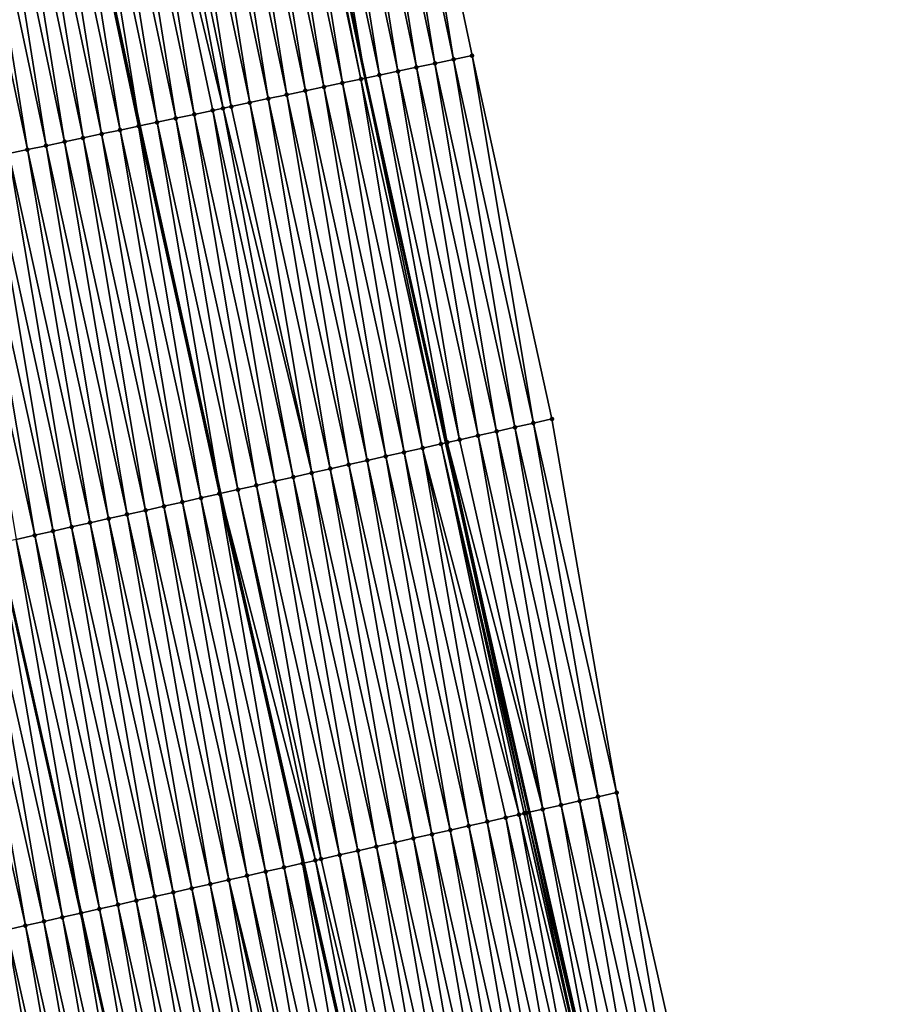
# Model space of a CAD drawing. Header units: feet. Extents: x 2010743 to 2022806, y 818705 to 837694.
# Tile 259 of 531: x 2011632 to 2011677, y 827039 to 827091. Entities that reach past the tile are written whole.
import ezdxf

# ---------------------------------------------------------------- set-up
doc = ezdxf.new("R2010")
doc.units = ezdxf.units.FT
doc.header["$MEASUREMENT"] = 0
for name, color, linetype, lineweight in [('EP_Travel Lane', 172, 'Continuous', 53), ('Road Shots', 141, 'Continuous', 100), ('STRIPING', 60, 'Continuous', 53)]:
    doc.layers.add(name, color=color, linetype=linetype, lineweight=lineweight)
doc.layers.add('I-77-MM17-21_NB-Surface-Border', color=7, linetype='Continuous')
doc.layers.add('I-77-MM17-21_NB-Surface-TIN', color=7, linetype='Continuous')

msp = doc.modelspace()

# ---------------------------------------------------------------- linework, layer by layer
at = {"layer": 'EP_Travel Lane'}
msp.add_polyline3d([(2011629.944, 827185.01, 307.612), (2011633.739, 827165.374, 307.692), (2011637.659, 827146.158, 307.79), (2011641.804, 827126.592, 307.878), (2011645.949, 827107.027, 307.952), (2011650.094, 827087.461, 308.005), (2011654.343, 827068.205, 308.069), (2011658.755, 827048.698, 308.168), (2011663.166, 827029.191, 308.301), (2011667.577, 827009.684, 308.413), (2011672.066, 826990.504, 308.543), (2011676.72, 826971.054, 308.692), (2011681.374, 826951.603, 308.812), (2011686.028, 826932.153, 308.937), (2011690.766, 826913.032, 309.066), (2011695.683, 826893.646, 309.207), (2011700.601, 826874.26, 309.296), (2011705.518, 826854.875, 309.43), (2011710.613, 826835.869, 309.57), (2011715.809, 826816.556, 309.724), (2011721.005, 826797.243, 309.898), (2011726.201, 826777.931, 310.083), (2011731.536, 826758.927, 310.227), (2011736.96, 826739.678, 310.427)], dxfattribs=at)
at = {"layer": 'I-77-MM17-21_NB-Surface-Border', "color": 3, "linetype": 'Continuous', "lineweight": -3}
msp.add_polyline3d([(2011634.606, 827185.912, 307.44), (2011638.408, 827166.277, 307.495), (2011643.299, 827147.352, 307.569), (2011647.443, 827127.786, 307.65), (2011651.587, 827108.22, 307.729), (2011655.731, 827088.654, 307.831), (2011659.95, 827069.466, 307.927), (2011663.365, 827049.735, 308.039), (2011667.756, 827030.223, 308.135), (2011670.196, 827010.273, 308.303), (2011675.644, 826991.36, 308.422), (2011680.299, 826971.91, 308.562), (2011685.927, 826952.692, 308.625), (2011690.582, 826933.242, 308.735), (2011695.31, 826914.183, 308.854), (2011701.196, 826895.043, 308.969), (2011706.113, 826875.657, 309.056), (2011711.03, 826856.271, 309.201), (2011716.1, 826837.343, 309.366), (2011720.33, 826817.771, 309.541), (2011725.526, 826798.459, 309.729), (2011730.722, 826779.146, 309.93), (2011735.081, 826759.925, 310.12), (2011740.505, 826740.675, 310.332)], dxfattribs=at)
at = {"layer": 'I-77-MM17-21_NB-Surface-TIN', "color": 128, "linetype": 'Continuous', "lineweight": -3}
for points in [[(2011653.774, 827088.24, 307.906), (2011650.609, 827108.013, 307.774), (2011649.63, 827107.806, 307.819)], [(2011654.753, 827088.447, 307.87), (2011651.587, 827108.22, 307.729), (2011650.609, 827108.013, 307.774)], [(2011653.774, 827088.24, 307.906), (2011654.753, 827088.447, 307.87), (2011650.609, 827108.013, 307.774)], [(2011654.753, 827088.447, 307.87), (2011655.731, 827088.654, 307.831), (2011651.587, 827108.22, 307.729)], [(2011650.839, 827087.619, 307.988), (2011647.674, 827107.392, 307.902), (2011646.695, 827107.185, 307.929)], [(2011651.818, 827087.826, 307.973), (2011648.652, 827107.599, 307.862), (2011647.674, 827107.392, 307.902)], [(2011650.839, 827087.619, 307.988), (2011651.818, 827087.826, 307.973), (2011647.674, 827107.392, 307.902)], [(2011652.796, 827088.033, 307.943), (2011649.63, 827107.806, 307.819), (2011648.652, 827107.599, 307.862)], [(2011651.818, 827087.826, 307.973), (2011652.796, 827088.033, 307.943), (2011648.652, 827107.599, 307.862)], [(2011652.796, 827088.033, 307.943), (2011653.774, 827088.24, 307.906), (2011649.63, 827107.806, 307.819)], [(2011648.883, 827087.205, 308.049), (2011645.717, 827106.978, 307.959), (2011644.739, 827106.771, 307.991)], [(2011649.861, 827087.412, 308.01), (2011645.949, 827107.027, 307.952), (2011645.717, 827106.978, 307.959)], [(2011648.883, 827087.205, 308.049), (2011649.861, 827087.412, 308.01), (2011645.717, 827106.978, 307.959)], [(2011646.695, 827107.185, 307.929), (2011645.949, 827107.027, 307.952), (2011650.094, 827087.461, 308.005)], [(2011649.861, 827087.412, 308.01), (2011650.094, 827087.461, 308.005), (2011645.949, 827107.027, 307.952)], [(2011650.839, 827087.619, 307.988), (2011646.695, 827107.185, 307.929), (2011650.094, 827087.461, 308.005)], [(2011645.948, 827086.584, 308.16), (2011642.782, 827106.356, 308.062), (2011641.804, 827106.149, 308.099)], [(2011646.926, 827086.791, 308.125), (2011643.76, 827106.564, 308.024), (2011642.782, 827106.356, 308.062)], [(2011645.948, 827086.584, 308.16), (2011646.926, 827086.791, 308.125), (2011642.782, 827106.356, 308.062)], [(2011647.904, 827086.998, 308.086), (2011644.739, 827106.771, 307.991), (2011643.76, 827106.564, 308.024)], [(2011646.926, 827086.791, 308.125), (2011647.904, 827086.998, 308.086), (2011643.76, 827106.564, 308.024)], [(2011647.904, 827086.998, 308.086), (2011648.883, 827087.205, 308.049), (2011644.739, 827106.771, 307.991)], [(2011643.991, 827086.169, 308.239), (2011640.825, 827105.942, 308.132), (2011639.847, 827105.735, 308.168)], [(2011644.969, 827086.377, 308.2), (2011641.804, 827106.149, 308.099), (2011640.825, 827105.942, 308.132)], [(2011643.991, 827086.169, 308.239), (2011644.969, 827086.377, 308.2), (2011640.825, 827105.942, 308.132)], [(2011644.969, 827086.377, 308.2), (2011645.948, 827086.584, 308.16), (2011641.804, 827106.149, 308.099)], [(2011641.056, 827085.548, 308.351), (2011637.89, 827105.321, 308.245), (2011636.912, 827105.114, 308.282)], [(2011642.58, 827085.871, 308.288), (2011638.869, 827105.528, 308.205), (2011637.89, 827105.321, 308.245)], [(2011641.056, 827085.548, 308.351), (2011642.035, 827085.755, 308.311), (2011637.89, 827105.321, 308.245)], [(2011642.035, 827085.755, 308.311), (2011642.58, 827085.871, 308.288), (2011637.89, 827105.321, 308.245)], [(2011643.013, 827085.962, 308.271), (2011639.847, 827105.735, 308.168), (2011638.869, 827105.528, 308.205)], [(2011642.58, 827085.871, 308.288), (2011643.013, 827085.962, 308.271), (2011638.869, 827105.528, 308.205)], [(2011643.013, 827085.962, 308.271), (2011643.991, 827086.169, 308.239), (2011639.847, 827105.735, 308.168)], [(2011639.099, 827085.134, 308.447), (2011635.934, 827104.907, 308.319), (2011634.955, 827104.7, 308.376)], [(2011640.078, 827085.341, 308.393), (2011636.912, 827105.114, 308.282), (2011635.934, 827104.907, 308.319)], [(2011639.099, 827085.134, 308.447), (2011640.078, 827085.341, 308.393), (2011635.934, 827104.907, 308.319)], [(2011640.078, 827085.341, 308.393), (2011641.056, 827085.548, 308.351), (2011636.912, 827105.114, 308.282)], [(2011636.164, 827084.513, 308.56), (2011632.999, 827104.286, 308.452), (2011632.02, 827104.079, 308.486)], [(2011637.143, 827084.72, 308.521), (2011633.977, 827104.493, 308.405), (2011632.999, 827104.286, 308.452)], [(2011636.164, 827084.513, 308.56), (2011637.143, 827084.72, 308.521), (2011632.999, 827104.286, 308.452)], [(2011638.121, 827084.927, 308.473), (2011634.02, 827104.502, 308.404), (2011633.977, 827104.493, 308.405)], [(2011637.143, 827084.72, 308.521), (2011638.121, 827084.927, 308.473), (2011633.977, 827104.493, 308.405)], [(2011634.955, 827104.7, 308.376), (2011634.02, 827104.502, 308.404), (2011638.164, 827084.936, 308.472)], [(2011638.121, 827084.927, 308.473), (2011638.164, 827084.936, 308.472), (2011634.02, 827104.502, 308.404)], [(2011639.099, 827085.134, 308.447), (2011634.955, 827104.7, 308.376), (2011638.164, 827084.936, 308.472)], [(2011634.208, 827084.099, 308.636), (2011631.042, 827103.872, 308.52), (2011630.064, 827103.665, 308.558)], [(2011635.186, 827084.306, 308.598), (2011632.02, 827104.079, 308.486), (2011631.042, 827103.872, 308.52)], [(2011634.208, 827084.099, 308.636), (2011635.186, 827084.306, 308.598), (2011631.042, 827103.872, 308.52)], [(2011635.186, 827084.306, 308.598), (2011636.164, 827084.513, 308.56), (2011632.02, 827104.079, 308.486)], [(2011632.251, 827083.685, 308.722), (2011629.085, 827103.458, 308.597), (2011628.107, 827103.251, 308.641)], [(2011631.273, 827083.478, 308.755), (2011632.251, 827083.685, 308.722), (2011628.107, 827103.251, 308.641)], [(2011633.229, 827083.892, 308.677), (2011630.064, 827103.665, 308.558), (2011629.085, 827103.458, 308.597)], [(2011632.251, 827083.685, 308.722), (2011633.229, 827083.892, 308.677), (2011629.085, 827103.458, 308.597)], [(2011633.229, 827083.892, 308.677), (2011634.208, 827084.099, 308.636), (2011630.064, 827103.665, 308.558)], [(2011658.974, 827069.247, 307.957), (2011655.731, 827088.654, 307.831), (2011654.753, 827088.447, 307.87)], [(2011658.974, 827069.247, 307.957), (2011659.95, 827069.466, 307.927), (2011655.731, 827088.654, 307.831)], [(2011657.023, 827068.808, 308.025), (2011653.774, 827088.24, 307.906), (2011652.796, 827088.033, 307.943)], [(2011657.998, 827069.028, 307.992), (2011654.753, 827088.447, 307.87), (2011653.774, 827088.24, 307.906)], [(2011657.023, 827068.808, 308.025), (2011657.998, 827069.028, 307.992), (2011653.774, 827088.24, 307.906)], [(2011657.998, 827069.028, 307.992), (2011658.974, 827069.247, 307.957), (2011654.753, 827088.447, 307.87)], [(2011654.419, 827068.222, 308.065), (2011650.839, 827087.619, 307.988), (2011650.094, 827087.461, 308.005)], [(2011655.071, 827068.369, 308.057), (2011651.818, 827087.826, 307.973), (2011650.839, 827087.619, 307.988)], [(2011654.419, 827068.222, 308.065), (2011655.071, 827068.369, 308.057), (2011650.839, 827087.619, 307.988)], [(2011656.047, 827068.589, 308.045), (2011652.796, 827088.033, 307.943), (2011651.818, 827087.826, 307.973)], [(2011655.071, 827068.369, 308.057), (2011656.047, 827068.589, 308.045), (2011651.818, 827087.826, 307.973)], [(2011656.047, 827068.589, 308.045), (2011657.023, 827068.808, 308.025), (2011652.796, 827088.033, 307.943)], [(2011652.145, 827067.711, 308.16), (2011648.883, 827087.205, 308.049), (2011647.904, 827086.998, 308.086)], [(2011653.12, 827067.93, 308.126), (2011649.861, 827087.412, 308.01), (2011648.883, 827087.205, 308.049)], [(2011652.145, 827067.711, 308.16), (2011653.12, 827067.93, 308.126), (2011648.883, 827087.205, 308.049)], [(2011654.096, 827068.15, 308.08), (2011650.094, 827087.461, 308.005), (2011649.861, 827087.412, 308.01)], [(2011653.12, 827067.93, 308.126), (2011654.096, 827068.15, 308.08), (2011649.861, 827087.412, 308.01)], [(2011654.419, 827068.222, 308.065), (2011650.094, 827087.461, 308.005), (2011654.343, 827068.205, 308.069)], [(2011654.096, 827068.15, 308.08), (2011654.343, 827068.205, 308.069), (2011650.094, 827087.461, 308.005)], [(2011649.218, 827067.053, 308.277), (2011645.948, 827086.584, 308.16), (2011644.969, 827086.377, 308.2)], [(2011650.193, 827067.272, 308.241), (2011646.926, 827086.791, 308.125), (2011645.948, 827086.584, 308.16)], [(2011649.218, 827067.053, 308.277), (2011650.193, 827067.272, 308.241), (2011645.948, 827086.584, 308.16)], [(2011651.169, 827067.492, 308.204), (2011647.904, 827086.998, 308.086), (2011646.926, 827086.791, 308.125)], [(2011650.193, 827067.272, 308.241), (2011651.169, 827067.492, 308.204), (2011646.926, 827086.791, 308.125)], [(2011651.169, 827067.492, 308.204), (2011652.145, 827067.711, 308.16), (2011647.904, 827086.998, 308.086)], [(2011647.266, 827066.614, 308.349), (2011643.991, 827086.169, 308.239), (2011643.013, 827085.962, 308.271)], [(2011648.242, 827066.834, 308.315), (2011644.969, 827086.377, 308.2), (2011643.991, 827086.169, 308.239)], [(2011647.266, 827066.614, 308.349), (2011648.242, 827066.834, 308.315), (2011643.991, 827086.169, 308.239)], [(2011648.242, 827066.834, 308.315), (2011649.218, 827067.053, 308.277), (2011644.969, 827086.377, 308.2)], [(2011644.339, 827065.956, 308.475), (2011641.056, 827085.548, 308.351), (2011640.078, 827085.341, 308.393)], [(2011645.315, 827066.175, 308.435), (2011642.035, 827085.755, 308.311), (2011641.056, 827085.548, 308.351)], [(2011644.339, 827065.956, 308.475), (2011645.315, 827066.175, 308.435), (2011641.056, 827085.548, 308.351)], [(2011646.291, 827066.395, 308.39), (2011642.58, 827085.871, 308.288), (2011642.035, 827085.755, 308.311)], [(2011645.315, 827066.175, 308.435), (2011646.291, 827066.395, 308.39), (2011642.035, 827085.755, 308.311)], [(2011647.266, 827066.614, 308.349), (2011643.013, 827085.962, 308.271), (2011642.58, 827085.871, 308.288)], [(2011646.291, 827066.395, 308.39), (2011647.266, 827066.614, 308.349), (2011642.58, 827085.871, 308.288)], [(2011639.099, 827085.134, 308.447), (2011638.164, 827084.936, 308.472), (2011642.433, 827065.527, 308.557)], [(2011643.364, 827065.737, 308.53), (2011640.078, 827085.341, 308.393), (2011639.099, 827085.134, 308.447)], [(2011643.364, 827065.737, 308.53), (2011639.099, 827085.134, 308.447), (2011642.433, 827065.527, 308.557)], [(2011643.364, 827065.737, 308.53), (2011644.339, 827065.956, 308.475), (2011640.078, 827085.341, 308.393)], [(2011639.461, 827064.859, 308.681), (2011636.164, 827084.513, 308.56), (2011635.186, 827084.306, 308.598)], [(2011640.437, 827065.079, 308.644), (2011637.143, 827084.72, 308.521), (2011636.164, 827084.513, 308.56)], [(2011639.461, 827064.859, 308.681), (2011640.437, 827065.079, 308.644), (2011636.164, 827084.513, 308.56)], [(2011641.413, 827065.298, 308.608), (2011638.121, 827084.927, 308.473), (2011637.143, 827084.72, 308.521)], [(2011640.437, 827065.079, 308.644), (2011641.413, 827065.298, 308.608), (2011637.143, 827084.72, 308.521)], [(2011642.388, 827065.517, 308.558), (2011638.164, 827084.936, 308.472), (2011638.121, 827084.927, 308.473)], [(2011641.413, 827065.298, 308.608), (2011642.388, 827065.517, 308.558), (2011638.121, 827084.927, 308.473)], [(2011642.388, 827065.517, 308.558), (2011642.433, 827065.527, 308.557), (2011638.164, 827084.936, 308.472)], [(2011637.51, 827064.421, 308.762), (2011634.208, 827084.099, 308.636), (2011633.229, 827083.892, 308.677)], [(2011638.486, 827064.64, 308.721), (2011635.186, 827084.306, 308.598), (2011634.208, 827084.099, 308.636)], [(2011637.51, 827064.421, 308.762), (2011638.486, 827064.64, 308.721), (2011634.208, 827084.099, 308.636)], [(2011638.486, 827064.64, 308.721), (2011639.461, 827064.859, 308.681), (2011635.186, 827084.306, 308.598)], [(2011634.583, 827063.762, 308.88), (2011631.273, 827083.478, 308.755), (2011630.294, 827083.271, 308.797)], [(2011635.559, 827063.982, 308.841), (2011632.251, 827083.685, 308.722), (2011631.273, 827083.478, 308.755)], [(2011634.583, 827063.762, 308.88), (2011635.559, 827063.982, 308.841), (2011631.273, 827083.478, 308.755)], [(2011636.534, 827064.201, 308.802), (2011633.229, 827083.892, 308.677), (2011632.251, 827083.685, 308.722)], [(2011635.559, 827063.982, 308.841), (2011636.534, 827064.201, 308.802), (2011632.251, 827083.685, 308.722)], [(2011636.534, 827064.201, 308.802), (2011637.51, 827064.421, 308.762), (2011633.229, 827083.892, 308.677)], [(2011632.632, 827063.324, 308.968), (2011629.316, 827083.064, 308.839), (2011628.338, 827082.857, 308.885)], [(2011633.607, 827063.543, 308.922), (2011630.294, 827083.271, 308.797), (2011629.316, 827083.064, 308.839)], [(2011632.632, 827063.324, 308.968), (2011633.607, 827063.543, 308.922), (2011629.316, 827083.064, 308.839)], [(2011633.607, 827063.543, 308.922), (2011634.583, 827063.762, 308.88), (2011630.294, 827083.271, 308.797)], [(2011631.656, 827063.104, 309.017), (2011632.632, 827063.324, 308.968), (2011628.338, 827082.857, 308.885)], [(2011663.365, 827049.735, 308.039), (2011659.95, 827069.466, 307.927), (2011658.974, 827069.247, 307.957)], [(2011661.414, 827049.296, 308.105), (2011657.998, 827069.028, 307.992), (2011657.023, 827068.808, 308.025)], [(2011662.39, 827049.516, 308.072), (2011658.974, 827069.247, 307.957), (2011657.998, 827069.028, 307.992)], [(2011662.39, 827049.516, 308.072), (2011657.998, 827069.028, 307.992), (2011661.414, 827049.296, 308.105)], [(2011662.39, 827049.516, 308.072), (2011663.365, 827049.735, 308.039), (2011658.974, 827069.247, 307.957)], [(2011659.463, 827048.858, 308.152), (2011655.071, 827068.369, 308.057), (2011654.419, 827068.222, 308.065)], [(2011659.463, 827048.858, 308.152), (2011656.047, 827068.589, 308.045), (2011655.071, 827068.369, 308.057)], [(2011660.438, 827049.077, 308.137), (2011657.023, 827068.808, 308.025), (2011656.047, 827068.589, 308.045)], [(2011659.463, 827048.858, 308.152), (2011660.438, 827049.077, 308.137), (2011656.047, 827068.589, 308.045)], [(2011660.438, 827049.077, 308.137), (2011661.414, 827049.296, 308.105), (2011657.023, 827068.808, 308.025)], [(2011656.536, 827048.199, 308.27), (2011653.12, 827067.93, 308.126), (2011652.145, 827067.711, 308.16)], [(2011658.214, 827048.577, 308.192), (2011654.096, 827068.15, 308.08), (2011653.12, 827067.93, 308.126)], [(2011656.536, 827048.199, 308.27), (2011657.511, 827048.419, 308.23), (2011653.12, 827067.93, 308.126)], [(2011657.511, 827048.419, 308.23), (2011658.214, 827048.577, 308.192), (2011653.12, 827067.93, 308.126)], [(2011658.607, 827048.665, 308.172), (2011654.343, 827068.205, 308.069), (2011654.096, 827068.15, 308.08)], [(2011658.214, 827048.577, 308.192), (2011658.487, 827048.638, 308.177), (2011654.096, 827068.15, 308.08)], [(2011658.487, 827048.638, 308.177), (2011658.607, 827048.665, 308.172), (2011654.096, 827068.15, 308.08)], [(2011654.419, 827068.222, 308.065), (2011654.343, 827068.205, 308.069), (2011658.755, 827048.698, 308.168)], [(2011658.607, 827048.665, 308.172), (2011658.755, 827048.698, 308.168), (2011654.343, 827068.205, 308.069)], [(2011659.463, 827048.858, 308.152), (2011654.419, 827068.222, 308.065), (2011658.755, 827048.698, 308.168)], [(2011654.584, 827047.761, 308.346), (2011651.169, 827067.492, 308.204), (2011650.193, 827067.272, 308.241)], [(2011655.56, 827047.98, 308.309), (2011652.145, 827067.711, 308.16), (2011651.169, 827067.492, 308.204)], [(2011654.584, 827047.761, 308.346), (2011655.56, 827047.98, 308.309), (2011651.169, 827067.492, 308.204)], [(2011655.56, 827047.98, 308.309), (2011656.536, 827048.199, 308.27), (2011652.145, 827067.711, 308.16)], [(2011651.658, 827047.103, 308.455), (2011648.242, 827066.834, 308.315), (2011647.266, 827066.614, 308.349)], [(2011652.633, 827047.322, 308.42), (2011649.218, 827067.053, 308.277), (2011648.242, 827066.834, 308.315)], [(2011651.658, 827047.103, 308.455), (2011652.633, 827047.322, 308.42), (2011648.242, 827066.834, 308.315)], [(2011653.609, 827047.541, 308.384), (2011650.193, 827067.272, 308.241), (2011649.218, 827067.053, 308.277)], [(2011652.633, 827047.322, 308.42), (2011653.609, 827047.541, 308.384), (2011649.218, 827067.053, 308.277)], [(2011653.609, 827047.541, 308.384), (2011654.584, 827047.761, 308.346), (2011650.193, 827067.272, 308.241)], [(2011649.706, 827046.664, 308.535), (2011646.291, 827066.395, 308.39), (2011645.315, 827066.175, 308.435)], [(2011650.682, 827046.883, 308.494), (2011647.266, 827066.614, 308.349), (2011646.291, 827066.395, 308.39)], [(2011649.706, 827046.664, 308.535), (2011650.682, 827046.883, 308.494), (2011646.291, 827066.395, 308.39)], [(2011650.682, 827046.883, 308.494), (2011651.658, 827047.103, 308.455), (2011647.266, 827066.614, 308.349)], [(2011647.755, 827046.225, 308.629), (2011644.339, 827065.956, 308.475), (2011643.364, 827065.737, 308.53)], [(2011648.731, 827046.444, 308.58), (2011645.315, 827066.175, 308.435), (2011644.339, 827065.956, 308.475)], [(2011647.755, 827046.225, 308.629), (2011648.731, 827046.444, 308.58), (2011644.339, 827065.956, 308.475)], [(2011648.731, 827046.444, 308.58), (2011649.706, 827046.664, 308.535), (2011645.315, 827066.175, 308.435)], [(2011644.828, 827045.567, 308.741), (2011641.413, 827065.298, 308.608), (2011640.437, 827065.079, 308.644)], [(2011645.804, 827045.786, 308.702), (2011642.388, 827065.517, 308.558), (2011641.413, 827065.298, 308.608)], [(2011644.828, 827045.567, 308.741), (2011645.804, 827045.786, 308.702), (2011641.413, 827065.298, 308.608)], [(2011646.779, 827046.006, 308.651), (2011642.433, 827065.527, 308.557), (2011642.388, 827065.517, 308.558)], [(2011645.804, 827045.786, 308.702), (2011646.779, 827046.006, 308.651), (2011642.388, 827065.517, 308.558)], [(2011647.462, 827046.159, 308.636), (2011643.364, 827065.737, 308.53), (2011642.433, 827065.527, 308.557)], [(2011647.462, 827046.159, 308.636), (2011642.433, 827065.527, 308.557), (2011646.824, 827046.016, 308.65)], [(2011646.779, 827046.006, 308.651), (2011646.824, 827046.016, 308.65), (2011642.433, 827065.527, 308.557)], [(2011647.462, 827046.159, 308.636), (2011647.755, 827046.225, 308.629), (2011643.364, 827065.737, 308.53)], [(2011642.877, 827045.128, 308.817), (2011639.461, 827064.859, 308.681), (2011638.486, 827064.64, 308.721)], [(2011643.852, 827045.348, 308.777), (2011640.437, 827065.079, 308.644), (2011639.461, 827064.859, 308.681)], [(2011642.877, 827045.128, 308.817), (2011643.852, 827045.348, 308.777), (2011639.461, 827064.859, 308.681)], [(2011643.852, 827045.348, 308.777), (2011644.828, 827045.567, 308.741), (2011640.437, 827065.079, 308.644)], [(2011639.95, 827044.47, 308.935), (2011636.534, 827064.201, 308.802), (2011635.559, 827063.982, 308.841)], [(2011640.926, 827044.689, 308.897), (2011637.51, 827064.421, 308.762), (2011636.534, 827064.201, 308.802)], [(2011639.95, 827044.47, 308.935), (2011640.926, 827044.689, 308.897), (2011636.534, 827064.201, 308.802)], [(2011641.901, 827044.909, 308.855), (2011638.486, 827064.64, 308.721), (2011637.51, 827064.421, 308.762)], [(2011640.926, 827044.689, 308.897), (2011641.901, 827044.909, 308.855), (2011637.51, 827064.421, 308.762)], [(2011641.901, 827044.909, 308.855), (2011642.877, 827045.128, 308.817), (2011638.486, 827064.64, 308.721)], [(2011637.999, 827044.031, 309.015), (2011634.583, 827063.762, 308.88), (2011633.607, 827063.543, 308.922)], [(2011638.974, 827044.251, 308.972), (2011635.559, 827063.982, 308.841), (2011634.583, 827063.762, 308.88)], [(2011637.999, 827044.031, 309.015), (2011638.974, 827044.251, 308.972), (2011634.583, 827063.762, 308.88)], [(2011638.974, 827044.251, 308.972), (2011639.95, 827044.47, 308.935), (2011635.559, 827063.982, 308.841)], [(2011636.047, 827043.593, 309.107), (2011632.632, 827063.324, 308.968), (2011631.656, 827063.104, 309.017)], [(2011637.023, 827043.812, 309.06), (2011633.607, 827063.543, 308.922), (2011632.632, 827063.324, 308.968)], [(2011636.047, 827043.593, 309.107), (2011637.023, 827043.812, 309.06), (2011632.632, 827063.324, 308.968)], [(2011637.023, 827043.812, 309.06), (2011637.999, 827044.031, 309.015), (2011633.607, 827063.543, 308.922)], [(2011633.12, 827042.935, 309.22), (2011629.705, 827062.666, 309.095), (2011628.729, 827062.446, 309.132)], [(2011634.096, 827043.154, 309.182), (2011630.68, 827062.885, 309.053), (2011629.705, 827062.666, 309.095)], [(2011633.12, 827042.935, 309.22), (2011634.096, 827043.154, 309.182), (2011629.705, 827062.666, 309.095)], [(2011631.656, 827063.104, 309.017), (2011630.68, 827062.885, 309.053), (2011635.072, 827043.373, 309.139)], [(2011634.096, 827043.154, 309.182), (2011635.072, 827043.373, 309.139), (2011630.68, 827062.885, 309.053)], [(2011636.047, 827043.593, 309.107), (2011631.656, 827063.104, 309.017), (2011635.072, 827043.373, 309.139)], [(2011632.145, 827042.715, 309.26), (2011628.729, 827062.446, 309.132), (2011627.754, 827062.227, 309.171)], [(2011631.169, 827042.496, 309.301), (2011632.145, 827042.715, 309.26), (2011627.754, 827062.227, 309.171)], [(2011632.145, 827042.715, 309.26), (2011633.12, 827042.935, 309.22), (2011628.729, 827062.446, 309.132)], [(2011666.781, 827030.004, 308.18), (2011663.365, 827049.735, 308.039), (2011662.39, 827049.516, 308.072)], [(2011666.781, 827030.004, 308.18), (2011667.756, 827030.223, 308.135), (2011663.365, 827049.735, 308.039)], [(2011664.829, 827029.565, 308.253), (2011661.414, 827049.296, 308.105), (2011660.438, 827049.077, 308.137)], [(2011665.805, 827029.785, 308.218), (2011662.39, 827049.516, 308.072), (2011661.414, 827049.296, 308.105)], [(2011664.829, 827029.565, 308.253), (2011665.805, 827029.785, 308.218), (2011661.414, 827049.296, 308.105)], [(2011665.805, 827029.785, 308.218), (2011666.781, 827030.004, 308.18), (2011662.39, 827049.516, 308.072)], [(2011662.878, 827029.127, 308.308), (2011658.487, 827048.638, 308.177), (2011658.214, 827048.577, 308.192)], [(2011662.878, 827029.127, 308.308), (2011658.607, 827048.665, 308.172), (2011658.487, 827048.638, 308.177)], [(2011658.607, 827048.665, 308.172), (2011663.166, 827029.191, 308.301), (2011658.755, 827048.698, 308.168)], [(2011662.878, 827029.127, 308.308), (2011663.166, 827029.191, 308.301), (2011658.607, 827048.665, 308.172)], [(2011659.463, 827048.858, 308.152), (2011658.755, 827048.698, 308.168), (2011663.166, 827029.191, 308.301)], [(2011663.854, 827029.346, 308.282), (2011660.438, 827049.077, 308.137), (2011659.463, 827048.858, 308.152)], [(2011663.854, 827029.346, 308.282), (2011659.463, 827048.858, 308.152), (2011663.166, 827029.191, 308.301)], [(2011663.854, 827029.346, 308.282), (2011664.829, 827029.565, 308.253), (2011660.438, 827049.077, 308.137)], [(2011659.951, 827028.468, 308.426), (2011656.536, 827048.199, 308.27), (2011655.56, 827047.98, 308.309)], [(2011660.927, 827028.688, 308.393), (2011657.511, 827048.419, 308.23), (2011656.536, 827048.199, 308.27)], [(2011659.951, 827028.468, 308.426), (2011660.927, 827028.688, 308.393), (2011656.536, 827048.199, 308.27)], [(2011661.903, 827028.907, 308.353), (2011658.214, 827048.577, 308.192), (2011657.511, 827048.419, 308.23)], [(2011661.903, 827028.907, 308.353), (2011657.511, 827048.419, 308.23), (2011660.927, 827028.688, 308.393)], [(2011662.878, 827029.127, 308.308), (2011658.214, 827048.577, 308.192), (2011661.903, 827028.907, 308.353)], [(2011658, 827028.03, 308.501), (2011654.584, 827047.761, 308.346), (2011653.609, 827047.541, 308.384)], [(2011658.976, 827028.249, 308.464), (2011655.56, 827047.98, 308.309), (2011654.584, 827047.761, 308.346)], [(2011658, 827028.03, 308.501), (2011658.976, 827028.249, 308.464), (2011654.584, 827047.761, 308.346)], [(2011658.976, 827028.249, 308.464), (2011659.951, 827028.468, 308.426), (2011655.56, 827047.98, 308.309)], [(2011655.073, 827027.371, 308.61), (2011651.658, 827047.103, 308.455), (2011650.682, 827046.883, 308.494)], [(2011656.049, 827027.591, 308.572), (2011652.633, 827047.322, 308.42), (2011651.658, 827047.103, 308.455)], [(2011655.073, 827027.371, 308.61), (2011656.049, 827027.591, 308.572), (2011651.658, 827047.103, 308.455)], [(2011657.024, 827027.81, 308.536), (2011653.609, 827047.541, 308.384), (2011652.633, 827047.322, 308.42)], [(2011656.049, 827027.591, 308.572), (2011657.024, 827027.81, 308.536), (2011652.633, 827047.322, 308.42)], [(2011657.024, 827027.81, 308.536), (2011658, 827028.03, 308.501), (2011653.609, 827047.541, 308.384)], [(2011653.122, 827026.933, 308.689), (2011649.706, 827046.664, 308.535), (2011648.731, 827046.444, 308.58)], [(2011654.097, 827027.152, 308.648), (2011650.682, 827046.883, 308.494), (2011649.706, 827046.664, 308.535)], [(2011653.122, 827026.933, 308.689), (2011654.097, 827027.152, 308.648), (2011649.706, 827046.664, 308.535)], [(2011654.097, 827027.152, 308.648), (2011655.073, 827027.371, 308.61), (2011650.682, 827046.883, 308.494)], [(2011650.195, 827026.275, 308.81), (2011646.779, 827046.006, 308.651), (2011645.804, 827045.786, 308.702)], [(2011651.171, 827026.494, 308.766), (2011646.824, 827046.016, 308.65), (2011646.779, 827046.006, 308.651)], [(2011650.195, 827026.275, 308.81), (2011651.171, 827026.494, 308.766), (2011646.779, 827046.006, 308.651)], [(2011647.462, 827046.159, 308.636), (2011646.824, 827046.016, 308.65), (2011651.215, 827026.504, 308.765)], [(2011651.171, 827026.494, 308.766), (2011651.215, 827026.504, 308.765), (2011646.824, 827046.016, 308.65)], [(2011652.146, 827026.713, 308.736), (2011647.755, 827046.225, 308.629), (2011647.462, 827046.159, 308.636)], [(2011652.146, 827026.713, 308.736), (2011647.462, 827046.159, 308.636), (2011651.215, 827026.504, 308.765)], [(2011652.146, 827026.713, 308.736), (2011648.731, 827046.444, 308.58), (2011647.755, 827046.225, 308.629)], [(2011652.146, 827026.713, 308.736), (2011653.122, 827026.933, 308.689), (2011648.731, 827046.444, 308.58)], [(2011648.244, 827025.836, 308.878), (2011644.828, 827045.567, 308.741), (2011643.852, 827045.348, 308.777)], [(2011649.219, 827026.055, 308.846), (2011645.804, 827045.786, 308.702), (2011644.828, 827045.567, 308.741)], [(2011648.244, 827025.836, 308.878), (2011649.219, 827026.055, 308.846), (2011644.828, 827045.567, 308.741)], [(2011649.219, 827026.055, 308.846), (2011650.195, 827026.275, 308.81), (2011645.804, 827045.786, 308.702)], [(2011646.292, 827025.397, 308.958), (2011642.877, 827045.128, 308.817), (2011641.901, 827044.909, 308.855)], [(2011647.649, 827025.702, 308.901), (2011643.852, 827045.348, 308.777), (2011642.877, 827045.128, 308.817)], [(2011646.292, 827025.397, 308.958), (2011647.268, 827025.616, 308.917), (2011642.877, 827045.128, 308.817)], [(2011647.268, 827025.616, 308.917), (2011647.649, 827025.702, 308.901), (2011642.877, 827045.128, 308.817)], [(2011647.649, 827025.702, 308.901), (2011648.244, 827025.836, 308.878), (2011643.852, 827045.348, 308.777)], [(2011643.365, 827024.739, 309.074), (2011639.95, 827044.47, 308.935), (2011638.974, 827044.251, 308.972)], [(2011644.341, 827024.958, 309.036), (2011640.926, 827044.689, 308.897), (2011639.95, 827044.47, 308.935)], [(2011643.365, 827024.739, 309.074), (2011644.341, 827024.958, 309.036), (2011639.95, 827044.47, 308.935)], [(2011645.317, 827025.178, 308.998), (2011641.901, 827044.909, 308.855), (2011640.926, 827044.689, 308.897)], [(2011644.341, 827024.958, 309.036), (2011645.317, 827025.178, 308.998), (2011640.926, 827044.689, 308.897)], [(2011645.317, 827025.178, 308.998), (2011646.292, 827025.397, 308.958), (2011641.901, 827044.909, 308.855)], [(2011641.414, 827024.3, 309.157), (2011637.999, 827044.031, 309.015), (2011637.023, 827043.812, 309.06)], [(2011642.39, 827024.52, 309.112), (2011638.974, 827044.251, 308.972), (2011637.999, 827044.031, 309.015)], [(2011641.414, 827024.3, 309.157), (2011642.39, 827024.52, 309.112), (2011637.999, 827044.031, 309.015)], [(2011642.39, 827024.52, 309.112), (2011643.365, 827024.739, 309.074), (2011638.974, 827044.251, 308.972)], [(2011636.047, 827043.593, 309.107), (2011635.072, 827043.373, 309.139), (2011639.463, 827023.862, 309.242)], [(2011640.438, 827024.081, 309.206), (2011637.023, 827043.812, 309.06), (2011636.047, 827043.593, 309.107)], [(2011640.438, 827024.081, 309.206), (2011636.047, 827043.593, 309.107), (2011639.463, 827023.862, 309.242)], [(2011640.438, 827024.081, 309.206), (2011641.414, 827024.3, 309.157), (2011637.023, 827043.812, 309.06)], [(2011636.536, 827023.203, 309.358), (2011633.12, 827042.935, 309.22), (2011632.145, 827042.715, 309.26)], [(2011637.512, 827023.423, 309.318), (2011634.096, 827043.154, 309.182), (2011633.12, 827042.935, 309.22)], [(2011636.536, 827023.203, 309.358), (2011637.512, 827023.423, 309.318), (2011633.12, 827042.935, 309.22)], [(2011638.487, 827023.642, 309.282), (2011635.072, 827043.373, 309.139), (2011634.096, 827043.154, 309.182)], [(2011637.512, 827023.423, 309.318), (2011638.487, 827023.642, 309.282), (2011634.096, 827043.154, 309.182)], [(2011638.487, 827023.642, 309.282), (2011639.463, 827023.862, 309.242), (2011635.072, 827043.373, 309.139)], [(2011634.585, 827022.765, 309.435), (2011631.169, 827042.496, 309.301), (2011630.193, 827042.276, 309.337)], [(2011635.56, 827022.984, 309.397), (2011632.145, 827042.715, 309.26), (2011631.169, 827042.496, 309.301)], [(2011634.585, 827022.765, 309.435), (2011635.56, 827022.984, 309.397), (2011631.169, 827042.496, 309.301)], [(2011635.56, 827022.984, 309.397), (2011636.536, 827023.203, 309.358), (2011632.145, 827042.715, 309.26)], [(2011632.633, 827022.326, 309.51), (2011629.218, 827042.057, 309.377), (2011628.242, 827041.838, 309.416)], [(2011631.658, 827022.107, 309.55), (2011632.633, 827022.326, 309.51), (2011628.242, 827041.838, 309.416)], [(2011633.609, 827022.545, 309.473), (2011630.193, 827042.276, 309.337), (2011629.218, 827042.057, 309.377)], [(2011632.633, 827022.326, 309.51), (2011633.609, 827022.545, 309.473), (2011629.218, 827042.057, 309.377)], [(2011633.609, 827022.545, 309.473), (2011634.585, 827022.765, 309.435), (2011630.193, 827042.276, 309.337)]]:
    msp.add_3dface(points, dxfattribs=at)
at = {"layer": 'Road Shots', "lineweight": 100}
for p in [(2011655.731, 827088.654, 307.831), (2011653.774, 827088.24, 307.906), (2011654.753, 827088.447, 307.87), (2011650.839, 827087.619, 307.988), (2011651.818, 827087.826, 307.973), (2011652.796, 827088.033, 307.943), (2011648.883, 827087.205, 308.049), (2011649.861, 827087.412, 308.01), (2011645.948, 827086.584, 308.16), (2011646.926, 827086.791, 308.125), (2011647.904, 827086.998, 308.086), (2011643.991, 827086.169, 308.239), (2011644.969, 827086.377, 308.2), (2011641.056, 827085.548, 308.351), (2011642.035, 827085.755, 308.311), (2011642.58, 827085.871, 308.288), (2011643.013, 827085.962, 308.271), (2011639.099, 827085.134, 308.447), (2011640.078, 827085.341, 308.393), (2011636.164, 827084.513, 308.56), (2011637.143, 827084.72, 308.521), (2011638.121, 827084.927, 308.473), (2011634.208, 827084.099, 308.636), (2011635.186, 827084.306, 308.598), (2011632.251, 827083.685, 308.722), (2011633.229, 827083.892, 308.677), (2011659.95, 827069.466, 307.927), (2011657.998, 827069.028, 307.992), (2011658.974, 827069.247, 307.957), (2011655.071, 827068.369, 308.057), (2011656.047, 827068.589, 308.045), (2011657.023, 827068.808, 308.025), (2011653.12, 827067.93, 308.126), (2011654.096, 827068.15, 308.08), (2011654.419, 827068.222, 308.065), (2011651.169, 827067.492, 308.204), (2011652.145, 827067.711, 308.16), (2011648.242, 827066.834, 308.315), (2011649.218, 827067.053, 308.277), (2011650.193, 827067.272, 308.241), (2011646.291, 827066.395, 308.39), (2011647.266, 827066.614, 308.349), (2011644.339, 827065.956, 308.475), (2011645.315, 827066.175, 308.435), (2011641.413, 827065.298, 308.608), (2011642.388, 827065.517, 308.558), (2011643.364, 827065.737, 308.53), (2011639.461, 827064.859, 308.681), (2011640.437, 827065.079, 308.644), (2011636.534, 827064.201, 308.802), (2011637.51, 827064.421, 308.762), (2011638.486, 827064.64, 308.721), (2011634.583, 827063.762, 308.88), (2011635.559, 827063.982, 308.841), (2011632.632, 827063.324, 308.968), (2011633.607, 827063.543, 308.922), (2011663.365, 827049.735, 308.039), (2011661.414, 827049.296, 308.105), (2011662.39, 827049.516, 308.072), (2011658.487, 827048.638, 308.177), (2011658.607, 827048.665, 308.172), (2011659.463, 827048.858, 308.152), (2011660.438, 827049.077, 308.137), (2011656.536, 827048.199, 308.27), (2011657.511, 827048.419, 308.23), (2011658.214, 827048.577, 308.192), (2011654.584, 827047.761, 308.346), (2011655.56, 827047.98, 308.309), (2011651.658, 827047.103, 308.455), (2011652.633, 827047.322, 308.42), (2011653.609, 827047.541, 308.384), (2011649.706, 827046.664, 308.535), (2011650.682, 827046.883, 308.494), (2011646.779, 827046.006, 308.651), (2011647.462, 827046.159, 308.636), (2011647.755, 827046.225, 308.629), (2011648.731, 827046.444, 308.58), (2011644.828, 827045.567, 308.741), (2011645.804, 827045.786, 308.702), (2011642.877, 827045.128, 308.817), (2011643.852, 827045.348, 308.777), (2011639.95, 827044.47, 308.935), (2011640.926, 827044.689, 308.897), (2011641.901, 827044.909, 308.855), (2011637.999, 827044.031, 309.015), (2011638.974, 827044.251, 308.972), (2011636.047, 827043.593, 309.107), (2011637.023, 827043.812, 309.06), (2011633.12, 827042.935, 309.22), (2011634.096, 827043.154, 309.182), (2011635.072, 827043.373, 309.139), (2011632.145, 827042.715, 309.26)]:
    msp.add_point(p, dxfattribs=at)
at = {"layer": 'STRIPING'}
for points in [[(2011614.125, 827202.32, 308.011), (2011617.941, 827182.688, 308.093), (2011621.757, 827163.055, 308.187), (2011625.731, 827143.634, 308.27), (2011629.875, 827124.068, 308.37), (2011634.02, 827104.502, 308.404), (2011638.164, 827084.936, 308.472), (2011642.433, 827065.527, 308.557), (2011646.824, 827046.016, 308.65), (2011651.215, 827026.504, 308.765), (2011655.606, 827006.992, 308.879), (2011660.126, 826987.65, 309.004)], [(2011602.332, 827200.038, 308.432), (2011606.134, 827180.403, 308.52), (2011609.936, 827160.768, 308.62), (2011613.949, 827141.14, 308.727), (2011618.093, 827121.575, 308.825), (2011622.237, 827102.009, 308.878), (2011626.381, 827082.443, 308.968), (2011630.68, 827062.885, 309.053), (2011635.072, 827043.373, 309.139), (2011639.463, 827023.862, 309.242), (2011643.854, 827004.35, 309.361), (2011648.412, 826984.849, 309.486)]]:
    msp.add_polyline3d(points, dxfattribs=at)

doc.saveas('drawing.dxf')
